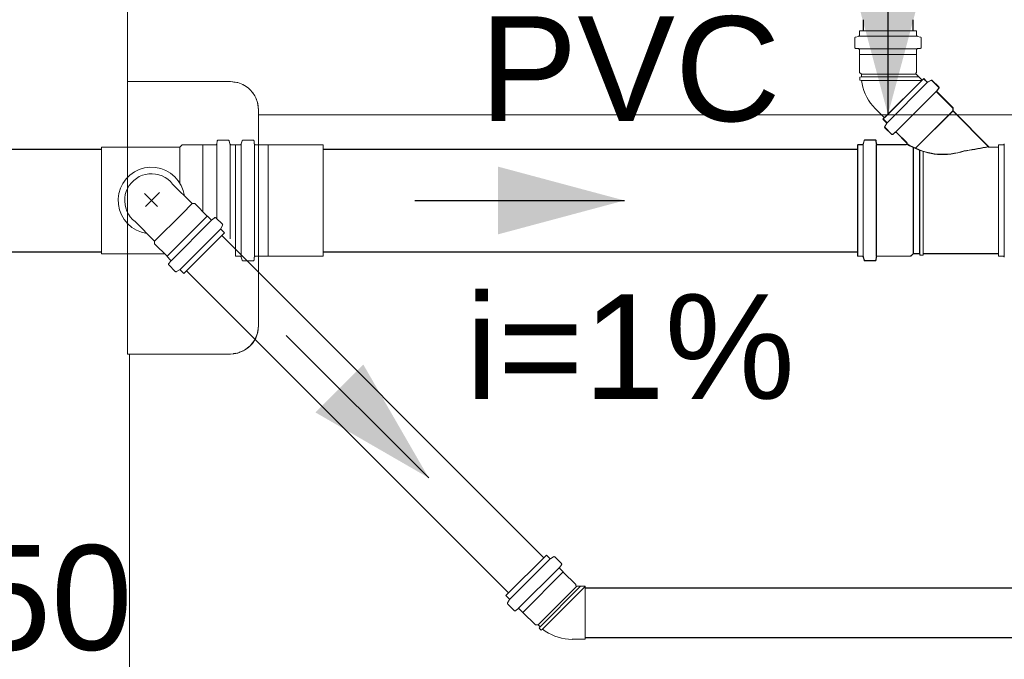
# Model space of a CAD drawing. Header units: millimetres. Extents: x 321 to 585, y -277 to 9.
# Tile 562 of 656: x 349.07 to 350.95, y -96.24 to -95.02. Entities that reach past the tile are written whole.
import ezdxf

# ---------------------------------------------------------------- set-up
doc = ezdxf.new("R2010")
doc.units = ezdxf.units.MM
doc.header["$MEASUREMENT"] = 0
doc.linetypes.add('NULL', pattern=[0])
doc.layers.get('0').update_dxf_attribs({"lineweight": 18})
for name, color, linetype, lineweight in [('CV-Condutos', 1, 'Continuous', 25), ('CV-Sentido conduto', 9, 'Continuous', 30), ('CV-Textos conduto', 7, 'Continuous', 9), ('IFC-Elemento construtivo genérico-Contorno', 253, 'Continuous', 5), ('IFC-Elemento de mobília-Contorno', 152, 'Continuous', 5), ('IFC-Viga-Contorno', 66, 'Continuous', 5), ('Simbolos', 5, 'Continuous', 20), ('Simbolos_int', 2, 'Continuous', 15), ('TQ-Condutos', 3, 'Continuous', 25), ('TQ-Sentido conduto', 9, 'Continuous', 30), ('TQ-Textos conduto', 7, 'Continuous', 9)]:
    doc.layers.add(name, color=color, linetype=linetype, lineweight=lineweight)
doc.styles.add('Arial', font='arial.ttf')

msp = doc.modelspace()

# ---------------------------------------------------------------- hatches: boundary and pattern name
at = {"layer": 'CV-Sentido conduto', "linetype": 'Continuous'}
msp.add_hatch(color=7, dxfattribs=at).paths.add_polyline_path([(349.8498, -95.8935), (349.7248, -95.677), (349.6333, -95.7685)])
at = {"layer": 'TQ-Sentido conduto', "linetype": 'Continuous'}
for points in [[(350.727, -95.1999), (350.7917, -94.9584), (350.6623, -94.9584)], [(350.2236, -95.364), (349.9821, -95.2993), (349.9821, -95.4287)]]:
    msp.add_hatch(color=7, dxfattribs=at).paths.add_polyline_path(points)

# ---------------------------------------------------------------- linework, layer by layer
for p, q in [((349.2251, -95.2624), (349.2251, -95.4656)), ((349.3748, -95.2624), (349.3748, -95.3313)), ((349.4187, -95.258), (349.4187, -95.3857)), ((349.4452, -95.2575), (349.4452, -95.399)), ((349.4706, -95.2575), (349.4706, -95.437)), ((349.3979, -95.3699), (349.3606, -95.3326)), ((349.3318, -95.3756), (349.3067, -95.3504)), ((349.309, -95.3753), (349.3354, -95.3488)), ((349.3203, -95.364), (349.309, -95.3753)), ((349.3203, -95.364), (349.3318, -95.3756)), ((349.3979, -95.3699), (349.3787, -95.3892)), ((349.403, -95.3699), (349.3979, -95.3699)), ((349.4268, -95.3937), (349.403, -95.3699)), ((349.3262, -95.4416), (349.3787, -95.3892)), ((349.35, -95.4705), (349.4268, -95.3937)), ((349.4339, -95.4003), (349.4273, -95.3937)), ((349.4407, -95.397), (349.4366, -95.4004)), ((349.4558, -95.4095), (349.4434, -95.3972)), ((349.3262, -95.4416), (349.2889, -95.4043)), ((349.3579, -95.479), (349.4352, -95.4016)), ((349.4561, -95.412), (349.453, -95.4173)), ((349.3749, -95.496), (349.4523, -95.4186)), ((349.3821, -95.5032), (349.4595, -95.4259)), ((349.4595, -95.4259), (349.4533, -95.4197)), ((349.3262, -95.4467), (349.3262, -95.4416)), ((349.35, -95.4705), (349.3262, -95.4467))]:
    msp.add_line(p, q)
for points in [[(349.3833, -95.3553), (349.381, -95.3451), (349.3771, -95.3354), (349.3716, -95.3265), (349.3648, -95.3186), (349.3568, -95.3119), (349.3478, -95.3066), (349.338, -95.3029), (349.3278, -95.3008), (349.3174, -95.3004), (349.307, -95.3018), (349.297, -95.3048), (349.2876, -95.3094), (349.2791, -95.3155), (349.2718, -95.3229), (349.2657, -95.3313), (349.2611, -95.3407), (349.2581, -95.3507), (349.2567, -95.3611), (349.2571, -95.3715), (349.2592, -95.3817), (349.2629, -95.3915), (349.2682, -95.4005), (349.2749, -95.4085), (349.2828, -95.4154), (349.2917, -95.4208), (349.3014, -95.4247), (349.3116, -95.427)], [(349.3606, -95.3326), (349.3564, -95.3278), (349.3516, -95.3236), (349.3463, -95.32), (349.3405, -95.3171), (349.3345, -95.3149), (349.3282, -95.3135), (349.3219, -95.3129), (349.3154, -95.3131), (349.3091, -95.3141), (349.3029, -95.3159), (349.2971, -95.3185), (349.2915, -95.3217), (349.2865, -95.3257), (349.2819, -95.3302), (349.278, -95.3353), (349.2747, -95.3408), (349.2722, -95.3467), (349.2704, -95.3528), (349.2694, -95.3592), (349.2692, -95.3656), (349.2698, -95.372), (349.2712, -95.3782), (349.2734, -95.3843), (349.2763, -95.39), (349.2799, -95.3953), (349.2841, -95.4001), (349.2889, -95.4043)], [(349.4434, -95.3971), (349.4431, -95.3969), (349.4428, -95.3968), (349.4425, -95.3966), (349.4422, -95.3966), (349.4419, -95.3966), (349.4416, -95.3966), (349.4412, -95.3967), (349.4409, -95.3968), (349.4407, -95.397)], [(349.434, -95.4003), (349.4342, -95.4005), (349.4345, -95.4007), (349.4348, -95.4008), (349.4351, -95.4009), (349.4354, -95.4009), (349.4358, -95.4008), (349.4361, -95.4007), (349.4364, -95.4006), (349.4367, -95.4004)], [(349.4561, -95.412), (349.4562, -95.4117), (349.4563, -95.4114), (349.4564, -95.4111), (349.4564, -95.4108), (349.4563, -95.4106), (349.4562, -95.4103), (349.4561, -95.41), (349.456, -95.4098), (349.4558, -95.4095)], [(349.453, -95.4173), (349.4529, -95.4175), (349.4528, -95.4178), (349.4528, -95.4181), (349.4528, -95.4184), (349.4528, -95.4187), (349.4529, -95.419), (349.453, -95.4192), (349.4532, -95.4195), (349.4534, -95.4197)]]:
    msp.add_lwpolyline(points)
at = {"layer": 'CV-Condutos'}
for p, q in [((349.4544, -95.4309), (350.0695, -96.046)), ((349.3872, -95.4981), (350.0023, -96.1132)), ((350.1486, -96.1036), (362.0191, -96.1036)), ((350.1486, -96.1986), (362.0191, -96.1986))]:
    msp.add_line(p, q, dxfattribs=at)
at = {"layer": 'CV-Sentido conduto'}
msp.add_lwpolyline([(349.5779, -95.6216), (349.8498, -95.8935)], dxfattribs=at)
at = {"layer": 'IFC-Elemento construtivo genérico-Contorno', "lineweight": 5}
for p, q in [((349.2747, -95.1405), (349.2747, -95.1371)), ((349.2747, -95.1371), (349.4711, -95.1371)), ((349.2747, -95.1505), (349.2747, -95.1405)), ((349.2747, -95.1664), (349.2747, -95.1505)), ((349.4711, -95.1371), (349.4832, -95.1385)), ((349.4711, -95.1371), (349.4799, -95.1381)), ((349.4776, -95.1378), (349.4799, -95.1381)), ((349.4786, -95.138), (349.4799, -95.1381)), ((349.4792, -95.138), (349.4799, -95.1381)), ((349.4796, -95.1381), (349.4799, -95.1381)), ((349.4799, -95.1381), (349.4832, -95.1385)), ((349.4832, -95.1385), (349.4837, -95.1386)), ((349.4832, -95.1385), (349.485, -95.1389)), ((349.4837, -95.1386), (349.4837, -95.1386)), ((349.485, -95.1389), (349.4946, -95.1425)), ((349.4943, -95.1424), (349.4946, -95.1425)), ((349.4944, -95.1424), (349.4946, -95.1425)), ((349.4944, -95.1425), (349.4946, -95.1425)), ((349.4944, -95.1425), (349.4946, -95.1425)), ((349.4946, -95.1425), (349.4955, -95.143)), ((349.4946, -95.1425), (349.4979, -95.1443)), ((349.4955, -95.143), (349.4958, -95.1432)), ((349.4979, -95.1443), (349.5048, -95.149)), ((349.5048, -95.149), (349.509, -95.1528)), ((349.5049, -95.1491), (349.506, -95.15)), ((349.506, -95.15), (349.5066, -95.1506)), ((349.509, -95.1528), (349.5133, -95.1577)), ((349.2747, -95.1871), (349.2747, -95.1664)), ((349.5133, -95.1577), (349.5175, -95.1639)), ((349.5134, -95.1577), (349.5146, -95.1593)), ((349.5146, -95.1593), (349.5154, -95.1608)), ((349.5175, -95.1639), (349.5197, -95.168)), ((349.5197, -95.168), (349.5202, -95.1692)), ((349.5197, -95.168), (349.5229, -95.1768)), ((349.5202, -95.1692), (349.5207, -95.1704)), ((349.5207, -95.1709), (349.5207, -95.1704)), ((349.2747, -95.2112), (349.2747, -95.1871)), ((349.5226, -95.1771), (349.5239, -95.1857)), ((349.5229, -95.1768), (349.5235, -95.1791)), ((349.5235, -95.1791), (349.5247, -95.1907)), ((349.5239, -95.1857), (349.5247, -95.1923)), ((349.5247, -95.6035), (349.5247, -95.1907)), ((349.5247, -95.1923), (349.5247, -95.1907)), ((349.5247, -95.1969), (349.5247, -95.1923)), ((349.5247, -95.2043), (349.5247, -95.1969)), ((349.5247, -95.2139), (349.5247, -95.2043)), ((349.2747, -95.2371), (349.2747, -95.2112)), ((349.5247, -95.2251), (349.5247, -95.2139)), ((349.5247, -95.2371), (349.5247, -95.2251)), ((349.2747, -95.5571), (349.2747, -95.2371)), ((349.5247, -95.5571), (349.5247, -95.2371)), ((349.2747, -95.583), (349.2747, -95.5571)), ((349.5247, -95.5691), (349.5247, -95.5571)), ((349.2747, -95.6071), (349.2747, -95.583)), ((349.5247, -95.5803), (349.5247, -95.5691)), ((349.5247, -95.5899), (349.5247, -95.5803)), ((349.5229, -95.6174), (349.5247, -95.6035)), ((349.5234, -95.6154), (349.5247, -95.6035)), ((349.5239, -95.6086), (349.5247, -95.6019)), ((349.5247, -95.5973), (349.5247, -95.5899)), ((349.5247, -95.6019), (349.5247, -95.5973)), ((349.5247, -95.6035), (349.5247, -95.6019)), ((349.2747, -95.6278), (349.2747, -95.6071)), ((349.5175, -95.6303), (349.5229, -95.6174)), ((349.5194, -95.6267), (349.5229, -95.6174)), ((349.5201, -95.625), (349.5207, -95.6238)), ((349.5201, -95.625), (349.5207, -95.6238)), ((349.5207, -95.6238), (349.5207, -95.6232)), ((349.5229, -95.6162), (349.5239, -95.6086)), ((349.5229, -95.6174), (349.5234, -95.6154)), ((349.2747, -95.6437), (349.2747, -95.6278)), ((349.4979, -95.6499), (349.509, -95.6414)), ((349.5045, -95.6454), (349.509, -95.6414)), ((349.509, -95.6414), (349.5175, -95.6303)), ((349.509, -95.6414), (349.513, -95.6369)), ((349.513, -95.6369), (349.5175, -95.6303)), ((349.514, -95.6356), (349.5146, -95.6349)), ((349.514, -95.6356), (349.5146, -95.6349)), ((349.5146, -95.6349), (349.5153, -95.6336)), ((349.5146, -95.6349), (349.5153, -95.6336)), ((349.5175, -95.6303), (349.5194, -95.6267)), ((349.2747, -95.6537), (349.2747, -95.6437)), ((349.2747, -95.6571), (349.2747, -95.6537)), ((349.2747, -95.6571), (349.4711, -95.6571)), ((349.4711, -95.6571), (349.4767, -95.6565)), ((349.4767, -95.6565), (349.4777, -95.6562)), ((349.4767, -95.6565), (349.4783, -95.6563)), ((349.4777, -95.6562), (349.4788, -95.6561)), ((349.4783, -95.6563), (349.4799, -95.6561)), ((349.4788, -95.6561), (349.485, -95.6553)), ((349.4788, -95.6561), (349.4808, -95.6558)), ((349.4799, -95.6561), (349.4815, -95.6559)), ((349.4815, -95.6559), (349.4831, -95.6558)), ((349.4831, -95.6558), (349.485, -95.6553)), ((349.4836, -95.6556), (349.4837, -95.6556)), ((349.4836, -95.6556), (349.4837, -95.6556)), ((349.4837, -95.6556), (349.4837, -95.6556)), ((349.4837, -95.6556), (349.4838, -95.6556)), ((349.485, -95.6553), (349.4915, -95.6526)), ((349.4881, -95.654), (349.4944, -95.6518)), ((349.4881, -95.654), (349.4887, -95.6538)), ((349.4887, -95.6538), (349.4944, -95.6518)), ((349.4915, -95.6526), (349.4979, -95.6499)), ((349.4944, -95.6518), (349.4979, -95.6499)), ((349.4953, -95.6513), (349.4955, -95.6512)), ((349.4953, -95.6513), (349.4955, -95.6512)), ((349.4955, -95.6512), (349.4958, -95.6511)), ((349.4955, -95.6512), (349.4958, -95.6511)), ((349.4979, -95.6499), (349.5045, -95.6454)), ((349.5056, -95.6445), (349.506, -95.6442)), ((349.5056, -95.6445), (349.506, -95.6442)), ((349.506, -95.6442), (349.5065, -95.6436)), ((349.506, -95.6442), (349.5065, -95.6437))]:
    msp.add_line(p, q, dxfattribs=at)
at = {"layer": 'IFC-Elemento de mobília-Contorno', "color": 7, "lineweight": 5}
for p, q in [((349.2747, -95.1371), (349.2747, -94.6645)), ((349.5247, -95.2007), (352.2747, -95.2007))]:
    msp.add_line(p, q, dxfattribs=at)
at = {"layer": 'IFC-Viga-Contorno', "color": 7, "lineweight": 5}
msp.add_line((349.2781, -98.0644), (349.2781, -95.6571), dxfattribs=at)
at = {"layer": 'Simbolos'}
for p, q in [((350.6723, -95.0399), (350.7817, -95.0399)), ((350.6723, -95.0399), (350.6723, -95.0486)), ((350.7817, -95.0399), (350.7817, -95.0486)), ((350.6634, -95.0541), (350.6634, -95.0716)), ((350.6649, -95.0521), (350.6708, -95.0506)), ((350.7891, -95.0521), (350.7832, -95.0506)), ((350.7906, -95.0541), (350.7906, -95.0716)), ((350.6652, -95.0736), (350.6705, -95.0741)), ((350.6723, -95.0761), (350.6723, -95.0854)), ((350.7817, -95.0761), (350.7817, -95.0854)), ((350.7888, -95.0736), (350.7835, -95.0741)), ((350.6723, -95.0854), (350.6727, -95.0858)), ((350.6727, -95.0858), (350.6727, -95.1194)), ((350.7817, -95.0854), (350.7813, -95.0858)), ((350.7813, -95.0858), (350.7813, -95.1194)), ((350.6727, -95.1194), (350.6763, -95.123)), ((350.6763, -95.1282), (350.6733, -95.1285)), ((350.6733, -95.1285), (350.6733, -95.1343)), ((350.6763, -95.1346), (350.6733, -95.1343)), ((350.6763, -95.123), (350.6763, -95.1282)), ((350.7174, -95.2089), (350.7948, -95.1316)), ((350.7179, -95.2084), (350.7953, -95.1311)), ((350.7813, -95.1194), (350.7805, -95.1202)), ((350.7805, -95.123), (350.792, -95.1344)), ((350.7948, -95.1316), (350.8009, -95.1377)), ((350.7953, -95.1311), (350.8014, -95.1372)), ((350.8087, -95.135), (350.8033, -95.138)), ((350.8092, -95.1345), (350.8038, -95.1375)), ((350.8116, -95.1348), (350.824, -95.1472)), ((350.7247, -95.2162), (350.802, -95.1388)), ((350.7252, -95.2157), (350.8025, -95.1383)), ((350.8111, -95.1353), (350.8235, -95.1477)), ((350.8236, -95.1504), (350.8202, -95.1544)), ((350.8241, -95.1499), (350.8207, -95.1539)), ((350.7417, -95.2332), (350.819, -95.1558)), ((350.7422, -95.2327), (350.8195, -95.1553)), ((350.8203, -95.1571), (350.8507, -95.1875)), ((350.8208, -95.1566), (350.8512, -95.187)), ((350.7026, -95.1885), (350.7203, -95.2061)), ((350.8507, -95.1875), (350.8507, -95.1931)), ((350.8512, -95.187), (350.8512, -95.1926)), ((350.7174, -95.2089), (350.7236, -95.2151)), ((350.7179, -95.2084), (350.7241, -95.2146)), ((350.7792, -95.2647), (350.8507, -95.1931)), ((350.7797, -95.2642), (350.8512, -95.1926)), ((350.8507, -95.1931), (350.9199, -95.2624)), ((350.8512, -95.1926), (350.9204, -95.2619)), ((350.7208, -95.2228), (350.7239, -95.2175)), ((350.7211, -95.2252), (350.7335, -95.2376)), ((350.7213, -95.2223), (350.7244, -95.217)), ((350.7216, -95.2247), (350.734, -95.2371)), ((350.7362, -95.2377), (350.7403, -95.2343)), ((350.7367, -95.2372), (350.7408, -95.2338)), ((350.743, -95.2345), (350.7626, -95.2541)), ((350.7435, -95.234), (350.7631, -95.2536)), ((349.3624, -95.2624), (349.2251, -95.2624)), ((349.3748, -95.2624), (349.3624, -95.2624)), ((349.3792, -95.258), (349.3748, -95.2624)), ((349.4187, -95.258), (349.3792, -95.258)), ((349.4192, -95.2575), (349.4187, -95.258)), ((349.4434, -95.2575), (349.4192, -95.2575)), ((349.4458, -95.2505), (349.4454, -95.2557)), ((349.4667, -95.2487), (349.4478, -95.2487)), ((349.4687, -95.2502), (349.4702, -95.256)), ((349.4811, -95.2575), (349.4722, -95.2575)), ((349.4811, -95.4705), (349.4811, -95.2575)), ((349.4811, -95.2575), (349.4899, -95.2575)), ((349.4811, -95.2575), (349.4811, -95.4474)), ((349.4934, -95.2502), (349.4919, -95.256)), ((349.4954, -95.2487), (349.5143, -95.2487)), ((349.5163, -95.2505), (349.5167, -95.2557)), ((349.5187, -95.2575), (349.5429, -95.2575)), ((349.5429, -95.2575), (349.5434, -95.258)), ((349.5434, -95.258), (349.6481, -95.258)), ((350.6688, -95.4705), (350.6688, -95.2575)), ((350.6688, -95.2575), (350.6777, -95.2575)), ((350.6693, -95.47), (350.6693, -95.257)), ((350.6693, -95.257), (350.6782, -95.257)), ((350.6793, -95.4705), (350.6793, -95.2575)), ((350.6812, -95.2502), (350.6797, -95.256)), ((350.6798, -95.47), (350.6798, -95.257)), ((350.6817, -95.2497), (350.6802, -95.2555)), ((350.6832, -95.2487), (350.7021, -95.2487)), ((350.6837, -95.2482), (350.7026, -95.2482)), ((350.7041, -95.2505), (350.7045, -95.2557)), ((350.7046, -95.25), (350.705, -95.2552)), ((350.7047, -95.4705), (350.7047, -95.2575)), ((350.7052, -95.47), (350.7052, -95.257)), ((350.7065, -95.2575), (350.7612, -95.2575)), ((350.707, -95.257), (350.7617, -95.257)), ((350.7751, -95.2628), (350.7751, -95.4656)), ((350.7756, -95.2623), (350.7756, -95.4651)), ((350.9199, -95.2624), (350.9378, -95.2624)), ((350.9204, -95.2619), (350.9383, -95.2619)), ((350.9378, -95.4656), (350.9378, -95.2624)), ((350.9383, -95.4705), (350.9383, -95.2575)), ((350.9383, -95.2575), (350.9472, -95.2575)), ((350.9383, -95.4651), (350.9383, -95.2619)), ((350.7875, -95.268), (350.7875, -95.4656)), ((350.788, -95.2675), (350.788, -95.4651)), ((350.7939, -95.2703), (350.7939, -95.4656)), ((350.7944, -95.2698), (350.7944, -95.4651)), ((349.3451, -95.4656), (349.2251, -95.4656)), ((349.35, -95.471), (349.35, -95.4705)), ((349.3566, -95.4777), (349.35, -95.471)), ((349.4811, -95.4705), (349.4899, -95.4705)), ((349.4934, -95.4778), (349.4919, -95.472)), ((349.5163, -95.4775), (349.5167, -95.4723)), ((349.5187, -95.4705), (349.5429, -95.4705)), ((349.5429, -95.4705), (349.5434, -95.47)), ((349.5434, -95.47), (349.6481, -95.47)), ((350.6688, -95.4705), (350.6777, -95.4705)), ((350.6693, -95.47), (350.6782, -95.47)), ((350.6812, -95.4778), (350.6797, -95.472)), ((350.6817, -95.4773), (350.6802, -95.4715)), ((350.7041, -95.4775), (350.7045, -95.4723)), ((350.7046, -95.477), (350.705, -95.4718)), ((350.7065, -95.4705), (350.7702, -95.4705)), ((350.707, -95.47), (350.7707, -95.47)), ((350.7702, -95.4705), (350.7751, -95.4656)), ((350.7707, -95.47), (350.7756, -95.4651)), ((350.7751, -95.4656), (350.7875, -95.4656)), ((350.7756, -95.4651), (350.788, -95.4651)), ((350.7875, -95.4656), (350.7877, -95.4686)), ((350.7877, -95.4686), (350.7936, -95.4686)), ((350.788, -95.4651), (350.7882, -95.4681)), ((350.7882, -95.4681), (350.7941, -95.4681)), ((350.7939, -95.4656), (350.7936, -95.4686)), ((350.7939, -95.4656), (350.9378, -95.4656)), ((350.7944, -95.4651), (350.7941, -95.4681)), ((350.7944, -95.4651), (350.9383, -95.4651)), ((350.9383, -95.4705), (350.9472, -95.4705)), ((349.3533, -95.4844), (349.3567, -95.4804)), ((349.3658, -95.4995), (349.3534, -95.4871)), ((349.4954, -95.4793), (349.5143, -95.4793)), ((350.6832, -95.4793), (350.7021, -95.4793)), ((350.6837, -95.4788), (350.7026, -95.4788)), ((349.3682, -95.4998), (349.3736, -95.4967)), ((349.3821, -95.5032), (349.376, -95.4971)), ((349.9972, -96.1183), (350.0745, -96.0409)), ((350.0745, -96.0409), (350.0807, -96.0471)), ((350.0884, -96.0443), (350.0831, -96.0474)), ((350.0909, -96.0446), (350.1032, -96.057)), ((350.1034, -96.0597), (350.1, -96.0638)), ((350.1001, -96.0665), (350.1067, -96.0731)), ((350.1067, -96.0731), (350.1067, -96.0736)), ((350.1067, -96.0736), (350.1305, -96.0974)), ((350.1305, -96.0974), (350.1305, -96.0984)), ((350.1325, -96.1004), (350.1486, -96.1004)), ((349.9972, -96.1183), (350.0033, -96.1244)), ((350.0006, -96.1321), (350.0037, -96.1268)), ((350.0009, -96.1346), (350.0133, -96.147)), ((350.016, -96.1471), (350.02, -96.1437)), ((350.0227, -96.1438), (350.0294, -96.1504)), ((350.0294, -96.1504), (350.0299, -96.1504)), ((350.0299, -96.1504), (350.0537, -96.1742)), ((350.0537, -96.1742), (350.0588, -96.1742)), ((350.0588, -96.1742), (350.0625, -96.1779)), ((350.0625, -96.1779), (350.0605, -96.1802)), ((350.0605, -96.1802), (350.0647, -96.1843)), ((350.067, -96.1824), (350.0647, -96.1843)), ((350.1237, -96.2018), (350.1486, -96.2018))]:
    msp.add_line(p, q, dxfattribs=at)
for points in [[(350.6649, -95.0521), (350.6646, -95.0522), (350.6643, -95.0524), (350.6641, -95.0525), (350.6639, -95.0527), (350.6637, -95.053), (350.6636, -95.0532), (350.6635, -95.0535), (350.6634, -95.0538), (350.6634, -95.0541)], [(350.6708, -95.0505), (350.6711, -95.0504), (350.6713, -95.0503), (350.6716, -95.0501), (350.6718, -95.0499), (350.6719, -95.0497), (350.6721, -95.0495), (350.6722, -95.0492), (350.6723, -95.0489), (350.6723, -95.0486)], [(350.7817, -95.0486), (350.7817, -95.0489), (350.7818, -95.0492), (350.7819, -95.0495), (350.782, -95.0497), (350.7822, -95.0499), (350.7824, -95.0501), (350.7826, -95.0503), (350.7829, -95.0504), (350.7832, -95.0505)], [(350.7906, -95.0541), (350.7906, -95.0538), (350.7905, -95.0535), (350.7904, -95.0532), (350.7902, -95.053), (350.7901, -95.0527), (350.7899, -95.0525), (350.7896, -95.0524), (350.7894, -95.0522), (350.7891, -95.0521)], [(350.6634, -95.0716), (350.6634, -95.0719), (350.6635, -95.0722), (350.6636, -95.0725), (350.6638, -95.0728), (350.664, -95.0731), (350.6643, -95.0733), (350.6646, -95.0734), (350.6649, -95.0735), (350.6652, -95.0736)], [(350.6723, -95.0761), (350.6722, -95.0757), (350.6722, -95.0754), (350.672, -95.0751), (350.6719, -95.0748), (350.6716, -95.0746), (350.6714, -95.0744), (350.6711, -95.0742), (350.6708, -95.0741), (350.6704, -95.0741)], [(350.7835, -95.0741), (350.7832, -95.0741), (350.7829, -95.0742), (350.7826, -95.0744), (350.7823, -95.0746), (350.7821, -95.0748), (350.7819, -95.0751), (350.7818, -95.0754), (350.7817, -95.0757), (350.7817, -95.0761)], [(350.7887, -95.0736), (350.7891, -95.0735), (350.7894, -95.0734), (350.7897, -95.0733), (350.7899, -95.0731), (350.7902, -95.0728), (350.7903, -95.0725), (350.7905, -95.0722), (350.7905, -95.0719), (350.7906, -95.0716)], [(350.6763, -95.1346), (350.6774, -95.1413), (350.679, -95.1479), (350.6811, -95.1543), (350.6836, -95.1606), (350.6866, -95.1667), (350.69, -95.1726), (350.6938, -95.1782), (350.6981, -95.1835), (350.7026, -95.1885)], [(350.7805, -95.1201), (350.7803, -95.1204), (350.7801, -95.1207), (350.78, -95.121), (350.78, -95.1214), (350.78, -95.1217), (350.78, -95.1221), (350.7801, -95.1224), (350.7803, -95.1227), (350.7805, -95.123)], [(350.8111, -95.1353), (350.8109, -95.1351), (350.8106, -95.1349), (350.8103, -95.1348), (350.8101, -95.1347), (350.8098, -95.1347), (350.8095, -95.1347), (350.8092, -95.1347), (350.8089, -95.1348), (350.8087, -95.1349)], [(350.8116, -95.1348), (350.8114, -95.1346), (350.8111, -95.1344), (350.8108, -95.1343), (350.8106, -95.1342), (350.8103, -95.1342), (350.81, -95.1342), (350.8097, -95.1342), (350.8094, -95.1343), (350.8092, -95.1344)], [(350.8009, -95.1377), (350.8011, -95.1379), (350.8014, -95.1381), (350.8017, -95.1382), (350.8019, -95.1383), (350.8022, -95.1383), (350.8025, -95.1383), (350.8028, -95.1382), (350.8031, -95.1382), (350.8033, -95.138)], [(350.8014, -95.1372), (350.8016, -95.1374), (350.8019, -95.1376), (350.8022, -95.1377), (350.8024, -95.1378), (350.8027, -95.1378), (350.803, -95.1378), (350.8033, -95.1377), (350.8036, -95.1377), (350.8038, -95.1375)], [(350.8236, -95.1504), (350.8238, -95.1501), (350.8239, -95.1498), (350.824, -95.1495), (350.8241, -95.1492), (350.824, -95.1488), (350.824, -95.1485), (350.8239, -95.1482), (350.8237, -95.1479), (350.8235, -95.1477)], [(350.8241, -95.1499), (350.8243, -95.1496), (350.8244, -95.1493), (350.8245, -95.149), (350.8246, -95.1487), (350.8245, -95.1483), (350.8245, -95.148), (350.8244, -95.1477), (350.8242, -95.1474), (350.824, -95.1472)], [(350.8202, -95.1544), (350.82, -95.1547), (350.8199, -95.155), (350.8198, -95.1553), (350.8197, -95.1556), (350.8198, -95.1559), (350.8198, -95.1563), (350.8199, -95.1566), (350.8201, -95.1568), (350.8203, -95.1571)], [(350.8207, -95.1539), (350.8205, -95.1542), (350.8204, -95.1545), (350.8203, -95.1548), (350.8202, -95.1551), (350.8203, -95.1554), (350.8203, -95.1558), (350.8204, -95.1561), (350.8206, -95.1563), (350.8208, -95.1566)], [(350.7208, -95.2228), (350.7207, -95.2231), (350.7206, -95.2233), (350.7205, -95.2236), (350.7205, -95.2239), (350.7206, -95.2242), (350.7207, -95.2245), (350.7208, -95.2247), (350.7209, -95.225), (350.7211, -95.2252)], [(350.7213, -95.2223), (350.7212, -95.2226), (350.7211, -95.2228), (350.721, -95.2231), (350.721, -95.2234), (350.7211, -95.2237), (350.7212, -95.224), (350.7213, -95.2242), (350.7214, -95.2245), (350.7216, -95.2247)], [(350.7239, -95.2175), (350.724, -95.2172), (350.7241, -95.2169), (350.7242, -95.2167), (350.7242, -95.2164), (350.7241, -95.2161), (350.724, -95.2158), (350.7239, -95.2155), (350.7238, -95.2153), (350.7236, -95.2151)], [(350.7244, -95.217), (350.7245, -95.2167), (350.7246, -95.2164), (350.7247, -95.2162), (350.7247, -95.2159), (350.7246, -95.2156), (350.7245, -95.2153), (350.7244, -95.215), (350.7243, -95.2148), (350.7241, -95.2146)], [(350.7335, -95.2376), (350.7338, -95.2378), (350.7341, -95.238), (350.7344, -95.2381), (350.7347, -95.2382), (350.735, -95.2382), (350.7353, -95.2382), (350.7357, -95.2381), (350.736, -95.2379), (350.7362, -95.2377)], [(350.734, -95.2371), (350.7343, -95.2373), (350.7346, -95.2375), (350.7349, -95.2376), (350.7352, -95.2377), (350.7355, -95.2377), (350.7358, -95.2377), (350.7362, -95.2376), (350.7365, -95.2374), (350.7367, -95.2372)], [(350.743, -95.2345), (350.7427, -95.2343), (350.7424, -95.2341), (350.7421, -95.234), (350.7418, -95.2339), (350.7415, -95.2339), (350.7412, -95.2339), (350.7408, -95.234), (350.7405, -95.2342), (350.7403, -95.2343)], [(350.7435, -95.234), (350.7432, -95.2338), (350.7429, -95.2336), (350.7426, -95.2335), (350.7423, -95.2334), (350.742, -95.2334), (350.7417, -95.2334), (350.7413, -95.2335), (350.741, -95.2337), (350.7408, -95.2338)], [(349.4434, -95.2575), (349.4437, -95.2575), (349.4441, -95.2574), (349.4444, -95.2572), (349.4446, -95.2571), (349.4449, -95.2568), (349.4451, -95.2566), (349.4452, -95.2563), (349.4453, -95.256), (349.4454, -95.2557)], [(349.4478, -95.2487), (349.4475, -95.2487), (349.4472, -95.2488), (349.4469, -95.2489), (349.4466, -95.2491), (349.4464, -95.2493), (349.4462, -95.2496), (349.446, -95.2499), (349.4459, -95.2502), (349.4458, -95.2505)], [(349.4687, -95.2502), (349.4686, -95.2499), (349.4684, -95.2496), (349.4683, -95.2494), (349.4681, -95.2492), (349.4678, -95.249), (349.4676, -95.2489), (349.4673, -95.2488), (349.467, -95.2487), (349.4667, -95.2487)], [(349.4702, -95.256), (349.4703, -95.2563), (349.4705, -95.2565), (349.4706, -95.2568), (349.4708, -95.257), (349.4711, -95.2572), (349.4713, -95.2573), (349.4716, -95.2574), (349.4719, -95.2575), (349.4722, -95.2575)], [(349.4899, -95.2575), (349.4902, -95.2575), (349.4905, -95.2574), (349.4908, -95.2573), (349.491, -95.2572), (349.4913, -95.257), (349.4915, -95.2568), (349.4916, -95.2565), (349.4918, -95.2563), (349.4919, -95.256)], [(349.4954, -95.2487), (349.4951, -95.2487), (349.4948, -95.2488), (349.4945, -95.2489), (349.4943, -95.249), (349.4941, -95.2492), (349.4939, -95.2494), (349.4937, -95.2496), (349.4935, -95.2499), (349.4935, -95.2502)], [(349.5163, -95.2505), (349.5162, -95.2502), (349.5161, -95.2499), (349.516, -95.2496), (349.5158, -95.2493), (349.5155, -95.2491), (349.5152, -95.2489), (349.5149, -95.2488), (349.5146, -95.2487), (349.5143, -95.2487)], [(349.5167, -95.2557), (349.5168, -95.256), (349.5169, -95.2563), (349.5171, -95.2566), (349.5173, -95.2568), (349.5175, -95.2571), (349.5178, -95.2572), (349.5181, -95.2574), (349.5184, -95.2575), (349.5187, -95.2575)], [(350.6777, -95.2575), (350.678, -95.2575), (350.6783, -95.2574), (350.6786, -95.2573), (350.6788, -95.2572), (350.6791, -95.257), (350.6793, -95.2568), (350.6794, -95.2565), (350.6796, -95.2563), (350.6797, -95.256)], [(350.6782, -95.257), (350.6785, -95.257), (350.6788, -95.2569), (350.6791, -95.2568), (350.6793, -95.2567), (350.6796, -95.2565), (350.6798, -95.2563), (350.6799, -95.256), (350.6801, -95.2558), (350.6802, -95.2555)], [(350.6832, -95.2487), (350.6829, -95.2487), (350.6826, -95.2488), (350.6823, -95.2489), (350.6821, -95.249), (350.6818, -95.2492), (350.6816, -95.2494), (350.6815, -95.2496), (350.6813, -95.2499), (350.6812, -95.2502)], [(350.6837, -95.2482), (350.6834, -95.2482), (350.6831, -95.2483), (350.6828, -95.2484), (350.6826, -95.2485), (350.6823, -95.2487), (350.6821, -95.2489), (350.682, -95.2491), (350.6818, -95.2494), (350.6817, -95.2497)], [(350.7041, -95.2505), (350.704, -95.2502), (350.7039, -95.2499), (350.7038, -95.2496), (350.7035, -95.2493), (350.7033, -95.2491), (350.703, -95.2489), (350.7027, -95.2488), (350.7024, -95.2487), (350.7021, -95.2487)], [(350.7046, -95.25), (350.7045, -95.2497), (350.7044, -95.2494), (350.7043, -95.2491), (350.704, -95.2488), (350.7038, -95.2486), (350.7035, -95.2484), (350.7032, -95.2483), (350.7029, -95.2482), (350.7026, -95.2482)], [(350.7045, -95.2557), (350.7046, -95.256), (350.7047, -95.2563), (350.7048, -95.2566), (350.705, -95.2568), (350.7053, -95.2571), (350.7056, -95.2572), (350.7059, -95.2574), (350.7062, -95.2575), (350.7065, -95.2575)], [(350.705, -95.2552), (350.7051, -95.2555), (350.7052, -95.2558), (350.7053, -95.2561), (350.7055, -95.2563), (350.7058, -95.2566), (350.7061, -95.2567), (350.7064, -95.2569), (350.7067, -95.257), (350.707, -95.257)], [(350.7612, -95.2575), (350.7614, -95.2575), (350.7617, -95.2574), (350.7619, -95.2573), (350.7622, -95.2572), (350.7624, -95.2571), (350.7626, -95.2569), (350.7627, -95.2567), (350.7629, -95.2565), (350.763, -95.2562), (350.7631, -95.256), (350.7631, -95.2557), (350.7632, -95.2555), (350.7631, -95.2552), (350.7631, -95.255), (350.763, -95.2547), (350.7629, -95.2545), (350.7627, -95.2543), (350.7626, -95.2541)], [(350.7617, -95.257), (350.7619, -95.257), (350.7622, -95.2569), (350.7624, -95.2568), (350.7627, -95.2567), (350.7629, -95.2566), (350.7631, -95.2564), (350.7632, -95.2562), (350.7634, -95.256), (350.7635, -95.2557), (350.7636, -95.2555), (350.7636, -95.2552), (350.7637, -95.255), (350.7636, -95.2547), (350.7636, -95.2545), (350.7635, -95.2542), (350.7634, -95.254), (350.7632, -95.2538), (350.7631, -95.2536)], [(350.7629, -95.2564), (350.7684, -95.2595), (350.774, -95.2623), (350.7796, -95.2649), (350.7854, -95.2673), (350.7913, -95.2694), (350.7972, -95.2713), (350.8032, -95.2729), (350.8093, -95.2743), (350.8155, -95.2755)], [(350.7634, -95.2559), (350.7689, -95.259), (350.7745, -95.2618), (350.7801, -95.2644), (350.7859, -95.2668), (350.7918, -95.2689), (350.7977, -95.2708), (350.8037, -95.2724), (350.8098, -95.2738), (350.816, -95.275)], [(350.872, -95.2698), (350.8771, -95.269), (350.8823, -95.2682), (350.8875, -95.2673), (350.8926, -95.2664), (350.8978, -95.2655), (350.9029, -95.2646), (350.908, -95.2636), (350.9132, -95.2626), (350.9183, -95.2615)], [(350.8725, -95.2693), (350.8776, -95.2685), (350.8828, -95.2677), (350.888, -95.2668), (350.8931, -95.2659), (350.8983, -95.265), (350.9034, -95.2641), (350.9085, -95.2631), (350.9137, -95.2621), (350.9188, -95.261)], [(350.9183, -95.2615), (350.9184, -95.2617), (350.9186, -95.2618), (350.9187, -95.262), (350.9189, -95.2621), (350.9191, -95.2622), (350.9193, -95.2623), (350.9195, -95.2623), (350.9197, -95.2624), (350.9199, -95.2624)], [(350.9188, -95.261), (350.9189, -95.2612), (350.9191, -95.2613), (350.9192, -95.2615), (350.9194, -95.2616), (350.9196, -95.2617), (350.9198, -95.2618), (350.92, -95.2618), (350.9202, -95.2619), (350.9204, -95.2619)], [(350.9472, -95.2575), (350.9475, -95.2575), (350.9478, -95.2574), (350.9481, -95.2573), (350.9483, -95.2572), (350.9486, -95.257), (350.9488, -95.2568), (350.9489, -95.2565), (350.9491, -95.2563), (350.9492, -95.256)], [(350.8155, -95.2755), (350.8218, -95.276), (350.8281, -95.2763), (350.8345, -95.2763), (350.8409, -95.2759), (350.8472, -95.2753), (350.8535, -95.2744), (350.8597, -95.2732), (350.8659, -95.2716), (350.872, -95.2698)], [(350.816, -95.275), (350.8223, -95.2755), (350.8286, -95.2758), (350.835, -95.2758), (350.8414, -95.2754), (350.8477, -95.2748), (350.854, -95.2739), (350.8602, -95.2727), (350.8664, -95.2711), (350.8725, -95.2693)], [(349.4919, -95.472), (349.4918, -95.4717), (349.4916, -95.4714), (349.4915, -95.4712), (349.4913, -95.471), (349.491, -95.4708), (349.4908, -95.4707), (349.4905, -95.4706), (349.4902, -95.4705), (349.4899, -95.4705)], [(349.5187, -95.4705), (349.5184, -95.4705), (349.5181, -95.4706), (349.5178, -95.4707), (349.5175, -95.4709), (349.5173, -95.4711), (349.5171, -95.4714), (349.5169, -95.4717), (349.5168, -95.472), (349.5167, -95.4723)], [(350.6797, -95.472), (350.6796, -95.4717), (350.6794, -95.4714), (350.6793, -95.4712), (350.6791, -95.471), (350.6788, -95.4708), (350.6786, -95.4707), (350.6783, -95.4706), (350.678, -95.4705), (350.6777, -95.4705)], [(350.6802, -95.4715), (350.6801, -95.4712), (350.6799, -95.4709), (350.6798, -95.4707), (350.6796, -95.4705), (350.6793, -95.4703), (350.6791, -95.4702), (350.6788, -95.4701), (350.6785, -95.47), (350.6782, -95.47)], [(350.7065, -95.4705), (350.7062, -95.4705), (350.7059, -95.4706), (350.7056, -95.4707), (350.7053, -95.4709), (350.705, -95.4711), (350.7048, -95.4714), (350.7047, -95.4717), (350.7046, -95.472), (350.7045, -95.4723)], [(350.707, -95.47), (350.7067, -95.47), (350.7064, -95.4701), (350.7061, -95.4702), (350.7058, -95.4704), (350.7055, -95.4706), (350.7053, -95.4709), (350.7052, -95.4712), (350.7051, -95.4715), (350.705, -95.4718)], [(350.9492, -95.472), (350.9491, -95.4717), (350.9489, -95.4714), (350.9488, -95.4712), (350.9486, -95.471), (350.9483, -95.4708), (350.9481, -95.4707), (350.9478, -95.4706), (350.9475, -95.4705), (350.9472, -95.4705)], [(349.3533, -95.4844), (349.3531, -95.4847), (349.353, -95.485), (349.3529, -95.4853), (349.3528, -95.4856), (349.3529, -95.4859), (349.3529, -95.4863), (349.353, -95.4866), (349.3532, -95.4868), (349.3534, -95.4871)], [(349.3567, -95.4804), (349.3569, -95.4801), (349.357, -95.4798), (349.3571, -95.4795), (349.3572, -95.4792), (349.3571, -95.4788), (349.3571, -95.4785), (349.357, -95.4782), (349.3568, -95.4779), (349.3566, -95.4777)], [(349.4935, -95.4778), (349.4935, -95.4781), (349.4937, -95.4783), (349.4939, -95.4786), (349.4941, -95.4788), (349.4943, -95.479), (349.4945, -95.4791), (349.4948, -95.4792), (349.4951, -95.4793), (349.4954, -95.4793)], [(349.5143, -95.4793), (349.5146, -95.4793), (349.5149, -95.4792), (349.5152, -95.479), (349.5155, -95.4789), (349.5158, -95.4786), (349.516, -95.4784), (349.5161, -95.4781), (349.5162, -95.4778), (349.5163, -95.4775)], [(350.6812, -95.4778), (350.6813, -95.4781), (350.6815, -95.4783), (350.6816, -95.4786), (350.6818, -95.4788), (350.6821, -95.479), (350.6823, -95.4791), (350.6826, -95.4792), (350.6829, -95.4793), (350.6832, -95.4793)], [(350.6817, -95.4773), (350.6818, -95.4776), (350.682, -95.4778), (350.6821, -95.4781), (350.6823, -95.4783), (350.6826, -95.4785), (350.6828, -95.4786), (350.6831, -95.4787), (350.6834, -95.4788), (350.6837, -95.4788)], [(350.7021, -95.4793), (350.7024, -95.4793), (350.7027, -95.4792), (350.703, -95.479), (350.7033, -95.4789), (350.7035, -95.4786), (350.7038, -95.4784), (350.7039, -95.4781), (350.704, -95.4778), (350.7041, -95.4775)], [(350.7026, -95.4788), (350.7029, -95.4788), (350.7032, -95.4787), (350.7035, -95.4785), (350.7038, -95.4784), (350.704, -95.4781), (350.7043, -95.4779), (350.7044, -95.4776), (350.7045, -95.4773), (350.7046, -95.477)], [(349.3658, -95.4995), (349.3661, -95.4997), (349.3663, -95.4998), (349.3666, -95.5), (349.3668, -95.5), (349.3671, -95.5001), (349.3674, -95.5001), (349.3677, -95.5), (349.368, -95.4999), (349.3682, -95.4998)], [(349.376, -95.4971), (349.3758, -95.4969), (349.3755, -95.4967), (349.3752, -95.4966), (349.375, -95.4965), (349.3747, -95.4965), (349.3744, -95.4965), (349.3741, -95.4965), (349.3738, -95.4966), (349.3736, -95.4967)], [(350.0807, -96.0471), (350.0809, -96.0472), (350.0812, -96.0474), (350.0814, -96.0475), (350.0817, -96.0476), (350.082, -96.0476), (350.0823, -96.0476), (350.0826, -96.0476), (350.0829, -96.0475), (350.0831, -96.0474)], [(350.0909, -96.0446), (350.0906, -96.0444), (350.0904, -96.0443), (350.0901, -96.0442), (350.0898, -96.0441), (350.0896, -96.044), (350.0893, -96.044), (350.089, -96.0441), (350.0887, -96.0442), (350.0884, -96.0443)], [(350.1, -96.0638), (350.0998, -96.064), (350.0996, -96.0643), (350.0996, -96.0646), (350.0995, -96.065), (350.0995, -96.0653), (350.0996, -96.0656), (350.0997, -96.0659), (350.0999, -96.0662), (350.1001, -96.0665)], [(350.1034, -96.0597), (350.1035, -96.0594), (350.1037, -96.0591), (350.1038, -96.0588), (350.1038, -96.0585), (350.1038, -96.0582), (350.1037, -96.0579), (350.1036, -96.0575), (350.1035, -96.0573), (350.1032, -96.057)], [(350.1305, -96.0984), (350.1305, -96.0988), (350.1306, -96.0991), (350.1307, -96.0994), (350.1309, -96.0997), (350.1312, -96.1), (350.1315, -96.1002), (350.1318, -96.1003), (350.1321, -96.1004), (350.1325, -96.1004)], [(350.0037, -96.1268), (350.0038, -96.1266), (350.0039, -96.1263), (350.0039, -96.126), (350.0039, -96.1257), (350.0039, -96.1254), (350.0038, -96.1251), (350.0037, -96.1249), (350.0035, -96.1246), (350.0033, -96.1244)], [(350.0006, -96.1322), (350.0005, -96.1324), (350.0004, -96.1327), (350.0003, -96.133), (350.0003, -96.1333), (350.0004, -96.1336), (350.0004, -96.1338), (350.0006, -96.1341), (350.0007, -96.1343), (350.0009, -96.1346)], [(350.0133, -96.147), (350.0135, -96.1472), (350.0138, -96.1473), (350.0141, -96.1475), (350.0145, -96.1475), (350.0148, -96.1475), (350.0151, -96.1475), (350.0154, -96.1474), (350.0157, -96.1473), (350.016, -96.1471)], [(350.0227, -96.1438), (350.0225, -96.1436), (350.0222, -96.1434), (350.0219, -96.1433), (350.0216, -96.1432), (350.0213, -96.1432), (350.0209, -96.1433), (350.0206, -96.1434), (350.0203, -96.1435), (350.02, -96.1437)], [(350.067, -96.1824), (350.0725, -96.1863), (350.0783, -96.1898), (350.0843, -96.1929), (350.0906, -96.1956), (350.097, -96.1978), (350.1035, -96.1995), (350.1102, -96.2008), (350.1169, -96.2016), (350.1237, -96.2019)]]:
    msp.add_lwpolyline(points, dxfattribs=at)
at = {"layer": 'Simbolos_int'}
for p, q in [((350.6723, -95.0502), (350.7817, -95.0502)), ((350.6723, -95.0742), (350.7817, -95.0742)), ((350.6723, -95.0854), (350.7817, -95.0854)), ((350.6763, -95.123), (350.7806, -95.123)), ((350.6763, -95.1282), (350.7858, -95.1282)), ((350.6763, -95.1346), (350.7918, -95.1346)), ((350.792, -95.1344), (350.7203, -95.2061)), ((349.4915, -95.4705), (349.4915, -95.2575)), ((349.5169, -95.4705), (349.5169, -95.2575)), ((349.5434, -95.47), (349.5434, -95.258)), ((349.6481, -95.47), (349.6481, -95.258)), ((350.9488, -95.4705), (350.9488, -95.2575)), ((350.0044, -96.1255), (350.0818, -96.0481)), ((350.0214, -96.1425), (350.0988, -96.0652)), ((350.0294, -96.1504), (350.1067, -96.0731)), ((350.0588, -96.1742), (350.1325, -96.1004)), ((350.0625, -96.1779), (350.1399, -96.1004)), ((350.067, -96.1824), (350.1486, -96.1007)), ((350.1486, -96.1004), (350.1486, -96.2018))]:
    msp.add_line(p, q, dxfattribs=at)
at = {"layer": 'TQ-Condutos'}
for p, q in [((350.6795, -95.0188), (350.6795, -95.0399)), ((350.7745, -95.0188), (350.7745, -95.0399)), ((347.9619, -95.266), (349.2251, -95.266)), ((349.6481, -95.266), (350.6688, -95.266)), ((347.9619, -95.462), (349.2251, -95.462)), ((349.6481, -95.462), (350.6688, -95.462))]:
    msp.add_line(p, q, dxfattribs=at)
at = {"layer": 'TQ-Sentido conduto'}
for points in [[(350.727, -94.7999), (350.727, -95.1999)], [(349.8236, -95.364), (350.2236, -95.364)]]:
    msp.add_lwpolyline(points, dxfattribs=at)

# ---------------------------------------------------------------- texts
at = {"layer": 'CV-Textos conduto', "linetype": 'NULL', "insert": (348.8027, -96.2274), "char_height": 0.2, "width": 0.962805, "attachment_point": 7, "line_spacing_factor": 0.6, "style": 'Arial'}
msp.add_mtext('ø50', dxfattribs=at)
at = {"layer": 'TQ-Textos conduto', "linetype": 'NULL', "char_height": 0.2, "attachment_point": 8, "line_spacing_factor": 0.6, "style": 'Arial'}
for s, insert, width in [('PVC', (350.2346, -95.2153), 1.14939), ('i=1%', (350.2346, -95.7446), 1.257927)]:
    msp.add_mtext(s, dxfattribs=dict(at, insert=insert, width=width))

doc.saveas('drawing.dxf')
